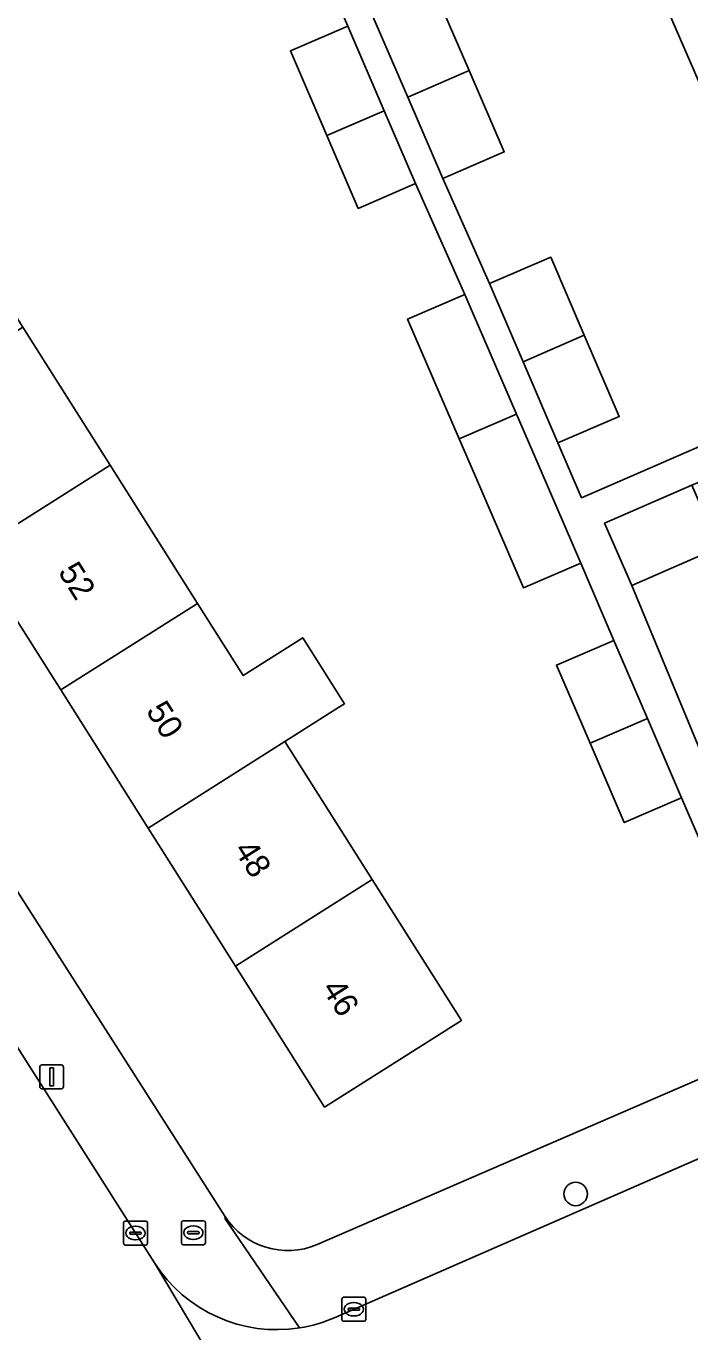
# Model space of a CAD drawing. Extents: x 159352 to 160617, y 385888 to 387323.
# Drawn here: x 159510.3 to 159537.9, y 386378.7 to 386433.1 of the extents above; entities that cross this region are included whole.
import ezdxf

# ---------------------------------------------------------------- set-up
doc = ezdxf.new("R2010")
doc.units = 0
for name, color, linetype in [('IMGEO_Boom', 7, 'Continuous'), ('IMGEO_Brandkraan', 7, 'Continuous'), ('IMGEO_Erf', 7, 'Continuous'), ('IMGEO_Kolk', 7, 'Continuous'), ('IMGEO_Lichtmast', 7, 'Continuous'), ('IMGEO_Pand', 7, 'Continuous'), ('IMGEO_Pand_nummerreeks', 7, 'Continuous'), ('IMGEO_Rijbaan_lokaal_gesloten', 7, 'Continuous'), ('IMGEO_Voetpad_open', 7, 'Continuous')]:
    doc.layers.add(name, color=color, linetype=linetype)

msp = doc.modelspace()

# ---------------------------------------------------------------- linework, layer by layer
at = {"layer": 'IMGEO_Boom'}
msp.add_circle((159533.167, 386384.407), 0.489, dxfattribs=at)
at = {"layer": 'IMGEO_Brandkraan'}
for p, q in [((159516.727, 386382.366), (159516.727, 386383.218)), ((159516.802, 386383.292), (159517.654, 386383.292)), ((159517.215, 386383.072), (159517.24, 386383.072)), ((159517.728, 386383.218), (159517.728, 386382.366)), ((159516.986, 386382.786), (159516.986, 386382.798)), ((159517.424, 386382.749), (159517.026, 386382.749)), ((159517.029, 386382.835), (159517.427, 386382.835)), ((159517.238, 386382.512), (159517.213, 386382.512)), ((159517.47, 386382.798), (159517.47, 386382.786)), ((159517.654, 386382.292), (159516.802, 386382.292))]:
    msp.add_line(p, q, dxfattribs=at)
for points in [[(159516.727, 386382.366), (159516.727, 386383.218)], [(159516.802, 386383.292), (159517.654, 386383.292)], [(159517.728, 386383.218), (159517.728, 386382.366)], [(159517.654, 386382.292), (159516.802, 386382.292)]]:
    msp.add_lwpolyline(points, dxfattribs=at)
for centre, radius, start, end in [((159516.804, 386383.216), 0.0765, 91.552, 178.448), ((159516.804, 386383.216), 0.0765, 91.552, 178.448), ((159517.652, 386383.216), 0.0765, 1.552, 88.448), ((159517.652, 386383.216), 0.0765, 1.552, 88.448), ((159516.804, 386382.368), 0.0765, 181.552, 268.448), ((159516.804, 386382.368), 0.0765, 181.552, 268.448), ((159517.026, 386382.795), 0.0403, 85.8775, 175.7526), ((159517.023, 386382.785), 0.0366, 178.938, 274.7102), ((159517.427, 386382.792), 0.043, 264.8664, 352.4533), ((159517.431, 386382.797), 0.0386, 1.7309, 96.639), ((159517.652, 386382.368), 0.0765, 271.552, 358.448), ((159517.652, 386382.368), 0.0765, 271.552, 358.448)]:
    msp.add_arc(centre, radius, start, end, dxfattribs=at)
for centre, major_axis, ratio, start_param, end_param in [((159517.214, 386382.792), (-0.387, 0.002), 0.722429, 4.712389, 7.853982), ((159517.239, 386382.792), (-0.39, 0.002), 0.717154, 1.570796, 4.712389)]:
    msp.add_ellipse(centre, major_axis=major_axis, ratio=ratio, start_param=start_param, end_param=end_param, dxfattribs=at)
at = {"layer": 'IMGEO_Erf'}
for points in [[(159519.962, 386439.609), (159500, 386432.51), (159489.886, 386428.296), (159500, 386412.48), (159518.546, 386383.479)], [(159525.773, 386438.072), (159528.723, 386431.239), (159530.187, 386427.849), (159527.627, 386426.744), (159529.568, 386422.367), (159532.125, 386423.466), (159533.525, 386420.208), (159534.981, 386416.819), (159532.424, 386415.721), (159533.406, 386413.435), (159546.764, 386419.239), (159544.307, 386424.894), (159541.91, 386430.412), (159539.011, 386429.152), (159536.614, 386434.67)], [(159537.583, 386400.919), (159535.195, 386399.89), (159533.77, 386403.199), (159532.366, 386406.457), (159534.754, 386407.486), (159533.377, 386410.7), (159530.989, 386409.672), (159528.989, 386414.315), (159528.312, 386415.886), (159526.16, 386420.882), (159528.548, 386421.911), (159526.491, 386426.527), (159524.103, 386425.498), (159522.792, 386428.541), (159521.274, 386432.065), (159523.662, 386433.094), (159521.658, 386437.745)], [(159556.88, 386422.02), (159548.845, 386418.541), (159549.869, 386416.151), (159546.607, 386414.752), (159543.307, 386413.336), (159542.283, 386415.726), (159538.005, 386413.955), (159539.139, 386411.358), (159535.501, 386409.77), (159538.667, 386402.163), (159544.422, 386404.648), (159549.945, 386407.034), (159555.606, 386409.479), (159558.285, 386403.283), (159552.626, 386400.835), (159547.104, 386398.447), (159541.347, 386395.957), (159543.335, 386391.362), (159563.614, 386400.138)], [(159522.39, 386382.298), (159541.974, 386390.773), (159537.583, 386400.919)]]:
    msp.add_lwpolyline(points, dxfattribs=at)
msp.add_lwpolyline([(159524.685, 386397.518), (159528.405, 386391.637), (159522.701, 386388.027), (159518.98, 386393.908), (159515.338, 386399.662), (159511.697, 386405.417), (159508.055, 386411.172), (159504.414, 386416.926), (159500.772, 386422.681), (159500, 386423.901), (159497.05, 386428.563), (159500, 386430.433), (159502.76, 386432.183), (159506.484, 386426.295), (159510.125, 386420.539), (159513.764, 386414.784), (159517.405, 386409.028), (159519.303, 386406.027), (159521.787, 386407.598), (159523.529, 386404.845), (159523.316, 386404.71), (159521.045, 386403.273)], close=True, dxfattribs=at)
msp.add_arc((159521.165, 386385.159), 3.112, 212.6676, 293.1751, dxfattribs=at)
at = {"layer": 'IMGEO_Kolk'}
for p, q in [((159514.315, 386382.351), (159514.315, 386383.203)), ((159514.39, 386383.277), (159515.242, 386383.277)), ((159514.803, 386383.057), (159514.828, 386383.057)), ((159515.316, 386383.203), (159515.316, 386382.351)), ((159514.574, 386382.771), (159514.574, 386382.783)), ((159515.012, 386382.734), (159514.614, 386382.734)), ((159514.617, 386382.82), (159515.015, 386382.82)), ((159514.826, 386382.497), (159514.801, 386382.497)), ((159515.058, 386382.783), (159515.058, 386382.771)), ((159515.242, 386382.277), (159514.39, 386382.277)), ((159523.417, 386379.173), (159523.417, 386380.025)), ((159523.492, 386380.099), (159524.344, 386380.099)), ((159523.676, 386379.593), (159523.676, 386379.605)), ((159523.719, 386379.642), (159524.117, 386379.642)), ((159523.905, 386379.879), (159523.93, 386379.879)), ((159524.16, 386379.605), (159524.16, 386379.593)), ((159524.418, 386380.025), (159524.418, 386379.173)), ((159524.344, 386379.099), (159523.492, 386379.099)), ((159524.114, 386379.556), (159523.716, 386379.556)), ((159523.928, 386379.319), (159523.903, 386379.319))]:
    msp.add_line(p, q, dxfattribs=at)
for points in [[(159514.315, 386382.351), (159514.315, 386383.203)], [(159514.39, 386383.277), (159515.242, 386383.277)], [(159515.316, 386383.203), (159515.316, 386382.351)], [(159515.242, 386382.277), (159514.39, 386382.277)], [(159523.417, 386379.173), (159523.417, 386380.025)], [(159523.492, 386380.099), (159524.344, 386380.099)], [(159524.418, 386380.025), (159524.418, 386379.173)], [(159524.344, 386379.099), (159523.492, 386379.099)]]:
    msp.add_lwpolyline(points, dxfattribs=at)
for centre, radius, start, end in [((159514.392, 386383.201), 0.0765, 91.552, 178.448), ((159514.392, 386383.201), 0.0765, 91.552, 178.448), ((159515.24, 386383.201), 0.0765, 1.552, 88.448), ((159515.24, 386383.201), 0.0765, 1.552, 88.448), ((159514.392, 386382.353), 0.0765, 181.552, 268.448), ((159514.392, 386382.353), 0.0765, 181.552, 268.448), ((159514.614, 386382.78), 0.0403, 85.8775, 175.7526), ((159514.611, 386382.77), 0.0366, 178.938, 274.7102), ((159515.015, 386382.777), 0.043, 264.8664, 352.4533), ((159515.019, 386382.782), 0.0386, 1.7309, 96.639), ((159515.24, 386382.353), 0.0765, 271.552, 358.448), ((159515.24, 386382.353), 0.0765, 271.552, 358.448), ((159523.494, 386380.023), 0.0765, 91.552, 178.448), ((159523.494, 386380.023), 0.0765, 91.552, 178.448), ((159523.716, 386379.602), 0.0403, 85.8775, 175.7526), ((159523.713, 386379.592), 0.0366, 178.938, 274.7102), ((159524.117, 386379.599), 0.043, 264.8664, 352.4533), ((159524.121, 386379.604), 0.0386, 1.7309, 96.639), ((159524.342, 386380.023), 0.0765, 1.552, 88.448), ((159524.342, 386380.023), 0.0765, 1.552, 88.448), ((159523.494, 386379.175), 0.0765, 181.552, 268.448), ((159523.494, 386379.175), 0.0765, 181.552, 268.448), ((159524.342, 386379.175), 0.0765, 271.552, 358.448), ((159524.342, 386379.175), 0.0765, 271.552, 358.448)]:
    msp.add_arc(centre, radius, start, end, dxfattribs=at)
for centre, major_axis, ratio, start_param, end_param in [((159514.802, 386382.777), (-0.387, 0.002), 0.722429, 4.712389, 7.853982), ((159514.827, 386382.777), (-0.39, 0.002), 0.717154, 1.570796, 4.712389), ((159523.904, 386379.599), (-0.387, 0.002), 0.722429, 4.712389, 7.853982), ((159523.929, 386379.599), (-0.39, 0.002), 0.717154, 1.570796, 4.712389)]:
    msp.add_ellipse(centre, major_axis=major_axis, ratio=ratio, start_param=start_param, end_param=end_param, dxfattribs=at)
at = {"layer": 'IMGEO_Lichtmast'}
for p, q in [((159510.825, 386388.886), (159510.825, 386389.686)), ((159510.825, 386389.686), (159510.825, 386388.886)), ((159510.925, 386389.786), (159511.715, 386389.786)), ((159511.715, 386389.786), (159510.925, 386389.786)), ((159511.815, 386389.686), (159511.815, 386388.886)), ((159511.815, 386388.886), (159511.815, 386389.686)), ((159511.715, 386388.786), (159510.925, 386388.786)), ((159510.925, 386388.786), (159511.715, 386388.786))]:
    msp.add_line(p, q, dxfattribs=at)
msp.add_lwpolyline([(159511.245, 386389.661), (159511.395, 386389.661), (159511.395, 386388.911), (159511.245, 386388.911), (159511.245, 386389.661)], dxfattribs=at)
for centre, start, end in [((159510.925, 386389.686), 90, 180), ((159510.925, 386389.686), 90, 180), ((159511.715, 386389.686), 0, 90), ((159511.715, 386389.686), 360, 90), ((159510.925, 386388.886), 180, 270), ((159510.925, 386388.886), 180, 270), ((159511.715, 386388.886), 270, 0), ((159511.715, 386388.886), 270, 0)]:
    msp.add_arc(centre, 0.1, start, end, dxfattribs=at)
at = {"layer": 'IMGEO_Pand'}
for points in [[(159545.712, 386438.625), (159539.513, 386435.93), (159536.614, 386434.67), (159539.011, 386429.152), (159541.91, 386430.412), (159548.109, 386433.106)], [(159525.773, 386438.072), (159523.213, 386436.967), (159526.166, 386430.127), (159528.723, 386431.239)], [(159523.662, 386433.094), (159521.274, 386432.065), (159522.792, 386428.541), (159525.18, 386429.57)], [(159527.627, 386426.744), (159530.187, 386427.849), (159528.723, 386431.239), (159526.166, 386430.127)], [(159524.103, 386425.498), (159526.491, 386426.527), (159525.18, 386429.57), (159522.792, 386428.541)], [(159530.973, 386419.099), (159533.525, 386420.208), (159532.125, 386423.466), (159529.568, 386422.367)], [(159528.548, 386421.911), (159526.16, 386420.882), (159528.312, 386415.886), (159530.7, 386416.916)], [(159504.414, 386416.926), (159508.055, 386411.172), (159513.764, 386414.784), (159510.125, 386420.539)], [(159533.525, 386420.208), (159530.973, 386419.099), (159532.424, 386415.721), (159534.981, 386416.819)], [(159530.7, 386416.916), (159528.312, 386415.886), (159528.989, 386414.315), (159530.989, 386409.672), (159533.377, 386410.7), (159531.377, 386415.344)], [(159517.405, 386409.028), (159513.764, 386414.784), (159508.055, 386411.172), (159511.697, 386405.417)], [(159538.005, 386413.955), (159534.368, 386412.367), (159535.501, 386409.77), (159539.139, 386411.358)], [(159517.405, 386409.028), (159511.697, 386405.417), (159515.338, 386399.662), (159521.045, 386403.273), (159523.316, 386404.71), (159523.529, 386404.845), (159521.787, 386407.598), (159519.303, 386406.027)], [(159536.158, 386404.228), (159534.754, 386407.486), (159532.366, 386406.457), (159533.77, 386403.199)], [(159533.77, 386403.199), (159535.195, 386399.89), (159537.583, 386400.919), (159536.158, 386404.228)], [(159524.685, 386397.518), (159521.045, 386403.273), (159515.338, 386399.662), (159518.98, 386393.908)], [(159518.98, 386393.908), (159522.701, 386388.027), (159528.405, 386391.637), (159524.685, 386397.518)]]:
    msp.add_lwpolyline(points, close=True, dxfattribs=at)
at = {"layer": 'IMGEO_Rijbaan_lokaal_gesloten'}
for points in [[(159570.042, 386261.524), (159567.886, 386266.536), (159551.394, 386304.776), (159550.003, 386308.002), (159549.323, 386309.577), (159548.845, 386310.685), (159547.269, 386314.331), (159527.379, 386360.366), (159525.194, 386365.458), (159515.604, 386381.536), (159500.36, 386405.492), (159500, 386406.055), (159471.301, 386450.928)], [(159576.825, 386402.595), (159564.458, 386397.238), (159556.875, 386393.929), (159544.96, 386388.795), (159523.135, 386379.256)], [(159515.604, 386381.536), (159525.194, 386365.458), (159525.008, 386366.09)]]:
    msp.add_lwpolyline(points, dxfattribs=at)
for centre, radius, start, end in [((159520.708, 386384.815), 6.066, 212.7203, 279.0321), ((159520.707, 386384.812), 6.063, 279.0425, 293.6062)]:
    msp.add_arc(centre, radius, start, end, dxfattribs=at)
at = {"layer": 'IMGEO_Voetpad_open'}
for points in [[(159470.374, 386452.378), (159471.301, 386450.928), (159500, 386406.055), (159500.36, 386405.492), (159515.604, 386381.536)], [(159521.658, 386437.745), (159523.662, 386433.094), (159525.18, 386429.57), (159526.491, 386426.527), (159528.548, 386421.911), (159530.7, 386416.916), (159531.377, 386415.344), (159533.377, 386410.7), (159534.754, 386407.486), (159536.158, 386404.228), (159537.583, 386400.919), (159541.974, 386390.773)], [(159546.764, 386419.239), (159533.406, 386413.435), (159532.424, 386415.721), (159530.973, 386419.099), (159529.568, 386422.367), (159527.627, 386426.744), (159526.166, 386430.127), (159523.213, 386436.967)], [(159521.66, 386378.824), (159518.558, 386383.368), (159518.546, 386383.479), (159500, 386412.48), (159489.886, 386428.296), (159485.117, 386435.744)], [(159538.667, 386402.163), (159535.501, 386409.77), (159534.368, 386412.367), (159538.005, 386413.955)], [(159563.614, 386400.138), (159543.335, 386391.362), (159541.974, 386390.773), (159522.39, 386382.298)], [(159523.135, 386379.256), (159544.96, 386388.795), (159556.875, 386393.929), (159564.458, 386397.238)], [(159518.546, 386383.479), (159518.558, 386383.368), (159521.66, 386378.824)]]:
    msp.add_lwpolyline(points, dxfattribs=at)
for centre, radius, start, end in [((159521.165, 386385.159), 3.112, 212.6676, 293.1751), ((159520.708, 386384.815), 6.066, 212.7203, 279.0321), ((159520.707, 386384.812), 6.063, 279.0425, 293.6062)]:
    msp.add_arc(centre, radius, start, end, dxfattribs=at)

# ---------------------------------------------------------------- texts
at = {"layer": 'IMGEO_Pand_nummerreeks'}
for s, rotation, p in [('52', 302.3254, (159511.561, 386410.343)), ('50', 302.3261, (159515.228, 386404.548)), ('48', 302.3254, (159518.893, 386398.756)), ('46', 302.3254, (159522.556, 386392.968))]:
    msp.add_text(s, height=1, rotation=rotation, dxfattribs=at).set_placement(p)

doc.saveas('drawing.dxf')
